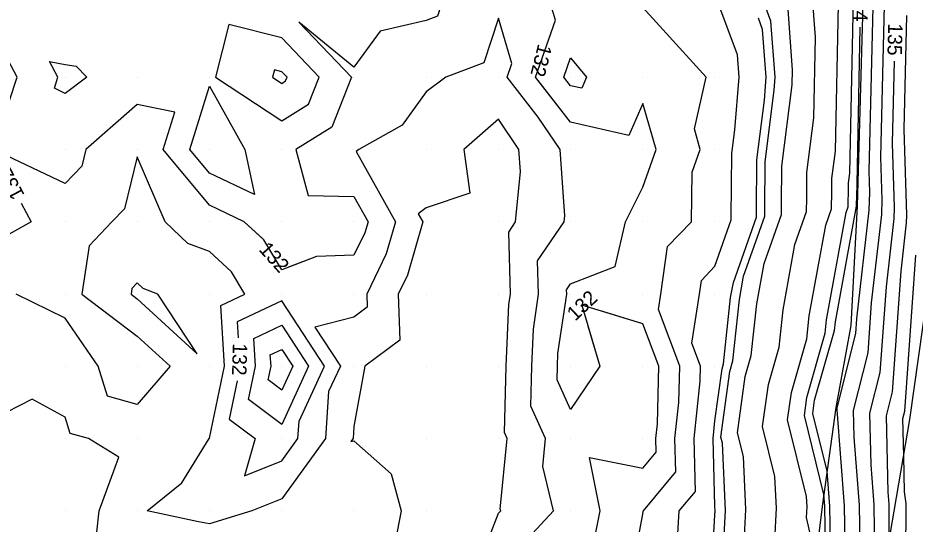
# Model space of a CAD drawing. Extents: x 2354170 to 2357230, y 866100 to 868290.
# Drawn here: x 2355193.4 to 2355317.7, y 866648.2 to 866718.2 of the extents above; entities that cross this region are included whole.
import ezdxf

# ---------------------------------------------------------------- set-up
doc = ezdxf.new("R2010")
doc.units = 0
for name, color, linetype in [('Default', 7, 'Continuous'), ('DTM Contours Major', 7, 'Continuous'), ('DTM Contours Major Text', 7, 'Continuous'), ('DTM Contours Minor', 7, 'Continuous'), ('DTM Contours Minor Text', 7, 'Continuous'), ('Exist DTM QL2 LIDAR Elevation Point', 7, 'Continuous'), ('PH Exist DTM Breakline', 7, 'Continuous')]:
    doc.layers.add(name, color=color, linetype=linetype)

msp = doc.modelspace()

# ---------------------------------------------------------------- linework, layer by layer
at = {"layer": 'Default'}
for points in [[(2355258.92, 866729.39), (2355250.04, 866729.94), (2355252.04, 866720.01), (2355251.53, 866718.45), (2355249.97, 866717.86), (2355243.61, 866716.37), (2355239.97, 866711.4), (2355232.35, 866717.63), (2355239.61, 866710.01), (2355236.89, 866703.1), (2355231.91, 866700.01), (2355233.63, 866693.66), (2355239.97, 866693.48), (2355241.92, 866690.01), (2355241.49, 866688.49), (2355239.97, 866685.37), (2355234.8, 866685.18), (2355230.89, 866683.71)], [(2355272.36, 866675.62), (2355274, 866670.01), (2355269.97, 866664.04), (2355268.1, 866668.13), (2355268.15, 866670.01), (2355268.22, 866671.76), (2355269.43, 866680.01), (2355269.41, 866680.57), (2355269.97, 866681.4), (2355276.16, 866683.82), (2355277.57, 866690.01), (2355279.97, 866694.79), (2355281.81, 866700.01), (2355279.97, 866706.39), (2355278.03, 866701.96), (2355269.97, 866703.77), (2355265.12, 866710.01), (2355267.86, 866717.89), (2355267.23, 866720.01), (2355263.01, 866725.42)], [(2355297.25, 866553.13), (2355300.24, 866582.15), (2355300.26, 866582.26), (2355300.27, 866582.39), (2355301.21, 866588.73), (2355306.04, 866611.83), (2355307.58, 866619.18), (2355308.04, 866625.57), (2355308.05, 866642.71), (2355307.91, 866650.72), (2355306.88, 866664), (2355306.88, 866664.27), (2355309.47, 866674.54), (2355309.62, 866676.57), (2355311.34, 866691.62), (2355311.4, 866694.07), (2355311.31, 866696.99), (2355311.96, 866723.59)], [(2355294.33, 866573.74), (2355295.03, 866580.6), (2355295.1, 866581.05), (2355295.1, 866581.08), (2355298.82, 866606.27), (2355299.72, 866610.59), (2355300.01, 866611.96), (2355300.98, 866625.13), (2355300.87, 866635.66), (2355300.17, 866637.53), (2355298.26, 866645.94), (2355298.49, 866650.36), (2355298.28, 866654.76), (2355296.56, 866661.7), (2355297.36, 866667.49), (2355298.84, 866672.67), (2355299.39, 866677.83), (2355301.04, 866686.87), (2355302.64, 866691.42), (2355302.68, 866693.28), (2355302.7, 866696.84), (2355303.65, 866704.38), (2355303.88, 866715.55), (2355303.44, 866721.66)], [(2355310.06, 866645.1), (2355309.96, 866650.79), (2355309.23, 866660.19), (2355309.15, 866663.91), (2355311.16, 866671.86), (2355311.66, 866678.78), (2355313.06, 866691.03), (2355313.11, 866693.03), (2355312.93, 866698.94), (2355313.49, 866721.91)], [(2355278.16, 866640.01), (2355279.97, 866649.54), (2355280.04, 866649.94), (2355280.05, 866650.01), (2355284.56, 866655.42), (2355284.43, 866660.01), (2355284.97, 866665), (2355285.08, 866670.01), (2355282.13, 866677.85), (2355282.47, 866680.01), (2355283.38, 866686.6), (2355286.72, 866690.01), (2355286.83, 866696.86), (2355287.93, 866700.01), (2355287.11, 866702.87), (2355288.76, 866710.01), (2355279.97, 866719.67)], [(2355284.74, 866645.24), (2355285.03, 866650.01), (2355287.28, 866652.7), (2355287.07, 866660.01), (2355287.93, 866667.96), (2355287.97, 866670.01), (2355286.77, 866673.21), (2355287.82, 866680.01), (2355288.08, 866681.9), (2355289.97, 866683.84), (2355292.23, 866690.26), (2355292.23, 866690.59), (2355292.29, 866699.43), (2355292.71, 866702.74), (2355293.3, 866710.01), (2355293.07, 866713.1), (2355290.52, 866720.01)], [(2355293.87, 866642.79), (2355294.25, 866650.19), (2355293.91, 866657.52), (2355293.09, 866660.81), (2355294.16, 866668.58), (2355295, 866671.52), (2355295.77, 866678.67), (2355296.78, 866684.23), (2355299.17, 866691.03), (2355299.2, 866692.38), (2355299.23, 866697.7), (2355300.66, 866708.97), (2355300.7, 866711.03), (2355300.05, 866720.04)], [(2355295.3, 866566.87), (2355296.77, 866581.11), (2355296.82, 866581.46), (2355296.83, 866581.52), (2355299.61, 866600.42), (2355301.83, 866611), (2355302.53, 866614.37), (2355304.03, 866634.73), (2355304.03, 866637.91), (2355303.93, 866643.44), (2355302.65, 866649.08), (2355302.73, 866650.54), (2355302.66, 866652), (2355300.03, 866662.59), (2355300.55, 866666.4), (2355302.68, 866673.82), (2355303.02, 866676.99), (2355305.31, 866689.52), (2355306.11, 866691.81), (2355306.16, 866694.17), (2355306.17, 866695.98), (2355306.65, 866699.79), (2355307.06, 866720.06)], [(2355227.36, 866687.64), (2355224.79, 866690.01), (2355219.97, 866692.3), (2355213.55, 866700.01), (2355215.16, 866705.19), (2355209.97, 866706.22), (2355202.85, 866700.01), (2355202.28, 866697.7), (2355199.97, 866695.29), (2355190.03, 866700.01), (2355189.99, 866700.03), (2355193.35, 866710.01), (2355189.97, 866716.28), (2355182.13, 866717.85), (2355186.45, 866710.01), (2355179.97, 866704.91), (2355179.55, 866703.6)], [(2355259.97, 866641.8), (2355267.61, 866650.01), (2355266.13, 866656.16), (2355266.5, 866660.01), (2355264.45, 866664.48), (2355264.61, 866670.01), (2355264.83, 866675.15), (2355265.53, 866680.01), (2355265.41, 866684.58), (2355269.08, 866690.01), (2355269.16, 866690.82), (2355268.53, 866700.01), (2355265.5, 866704.48), (2355261.2, 866710.01), (2355261.85, 866711.89), (2355259.97, 866718.19), (2355257.96, 866712.02), (2355252.69, 866710.01), (2355249.97, 866707.99), (2355246.63, 866703.35), (2355240.65, 866700.01), (2355240.26, 866699.72), (2355245.71, 866690.01), (2355244.43, 866685.55), (2355241.74, 866680.01), (2355241.81, 866678.18), (2355239.97, 866676.8), (2355234.54, 866675.44), (2355238.09, 866670.01), (2355236.47, 866666.5), (2355236.04, 866660.01), (2355229.97, 866651.67), (2355225.82, 866650.01), (2355219.97, 866648.21), (2355218.45, 866648.48), (2355211.33, 866650.01), (2355216.12, 866653.86), (2355219.93, 866660.01), (2355219.97, 866660.04), (2355222.06, 866670.01), (2355221.54, 866678.44), (2355224.85, 866680.01), (2355223.03, 866683.06), (2355219.97, 866685.87), (2355216.97, 866687), (2355213.83, 866690.01), (2355209.97, 866699.01), (2355208.18, 866691.8), (2355206.46, 866690.01), (2355203.3, 866686.68), (2355202.27, 866680.01), (2355209.97, 866674.18), (2355214.5, 866670.01), (2355209.97, 866664.71), (2355205.82, 866665.86), (2355204.53, 866670.01), (2355199.97, 866676.69), (2355193.18, 866680.01)], [(2355292.29, 866619.76), (2355292.72, 866623.48), (2355292.64, 866631.39), (2355289.97, 866638.53), (2355289.35, 866640.01), (2355289.44, 866640.54), (2355289.97, 866649.42), (2355290, 866650.01), (2355289.97, 866650.65), (2355289.71, 866660.01), (2355289.97, 866662.48), (2355290.96, 866669.67), (2355291.16, 866670.36), (2355292.14, 866679.51), (2355292.52, 866681.59), (2355295.7, 866690.65), (2355295.71, 866691.48), (2355295.76, 866698.57), (2355296.81, 866706.84), (2355297.07, 866710.01), (2355296.56, 866716.59), (2355295.98, 866718.16)], [(2355314.08, 866645.85), (2355314.08, 866649.9), (2355314.07, 866650.91), (2355313.94, 866652.59), (2355313.71, 866663.17), (2355314.54, 866666.49), (2355315.75, 866683.19), (2355316.51, 866689.86), (2355316.54, 866690.94), (2355316.17, 866702.84), (2355316.56, 866718.55)], [(2355233.69, 866706.29), (2355235.16, 866710.01), (2355229.97, 866715.45), (2355222.66, 866717.32), (2355220.78, 866710.01), (2355229.97, 866703.98), (2355233.69, 866706.29)], [(2355305.14, 866617.91), (2355306.04, 866630.15), (2355306.04, 866640.31), (2355305.86, 866650.66), (2355305.49, 866655.48), (2355303.5, 866663.48), (2355303.75, 866665.31), (2355306.52, 866674.98), (2355306.64, 866676.15), (2355309.57, 866692.16), (2355309.58, 866692.2), (2355309.64, 866695.07), (2355309.64, 866695.11), (2355309.65, 866695.21), (2355310.08, 866716.94)], [(2355269.05, 866710.01), (2355269.97, 866712.68), (2355272.19, 866710.01), (2355271.52, 866708.47), (2355269.97, 866708.81), (2355269.05, 866710.01)], [(2355198.98, 866710.01), (2355197.83, 866712.16), (2355199.97, 866711.76), (2355201.52, 866711.55), (2355202.97, 866710.01), (2355199.97, 866707.76), (2355198.48, 866708.51), (2355198.98, 866710.01)], [(2355310.63, 866612.65), (2355310.68, 866613.82), (2355311.67, 866618.57), (2355311.89, 866621.43), (2355312.08, 866623.79), (2355312.18, 866625.69), (2355312.07, 866634.11), (2355312.07, 866647.5), (2355312.02, 866650.85), (2355311.59, 866656.39), (2355311.43, 866663.54), (2355312.85, 866669.17), (2355313.71, 866680.98), (2355314.79, 866690.44), (2355314.83, 866691.98), (2355314.55, 866700.89), (2355314.83, 866712.23)], [(2355230.5, 866709.49), (2355230.7, 866710.01), (2355229.97, 866710.77), (2355228.95, 866711.03), (2355228.68, 866710.01), (2355229.97, 866709.16), (2355230.5, 866709.49)], [(2355217.24, 866700.01), (2355219.97, 866708.79), (2355224.88, 866700.01), (2355226.22, 866693.76), (2355219.97, 866696.73), (2355217.24, 866700.01)], [(2355256.23, 866640.01), (2355259.97, 866649.67), (2355260.29, 866650.01), (2355260.23, 866650.26), (2355261.18, 866660.01), (2355260.8, 866660.83), (2355261.07, 866670.01), (2355261.43, 866678.55), (2355261.64, 866680.01), (2355261.4, 866688.58), (2355262.36, 866690.01), (2355263.02, 866696.96), (2355262.81, 866700.01), (2355259.97, 866704.2), (2355255.18, 866700.01), (2355256, 866693.98), (2355249.97, 866691.93), (2355248.87, 866691.11), (2355249.49, 866690.01), (2355247.38, 866682.6), (2355246.11, 866680.01), (2355246.34, 866673.64), (2355241.5, 866670.01), (2355239.97, 866661.7), (2355239.86, 866660.01), (2355239.56, 866659.59), (2355239.97, 866659.7), (2355245.12, 866655.15), (2355246.51, 866650.01), (2355245.7, 866645.73)], [(2355193.88, 866692.59), (2355195.25, 866690.01), (2355189.97, 866687.04), (2355181.24, 866680.01), (2355181.49, 866678.49), (2355179.97, 866679.1)], [(2355317.82, 866614.89), (2355317.63, 866617.22), (2355317.45, 866618.87), (2355317.48, 866619.76), (2355317.38, 866620.38), (2355317.14, 866622.93), (2355317.14, 866623.54), (2355317.25, 866625.12), (2355317.14, 866626.53), (2355317.09, 866627.39), (2355317.04, 866628.33), (2355317.11, 866631.69), (2355316.88, 866632.82), (2355316.63, 866633.53), (2355316.66, 866634.38), (2355316.41, 866634.43), (2355316.32, 866643.57), (2355316.44, 866648.11), (2355316.46, 866651.04), (2355316.23, 866652.65), (2355316.1, 866657.59), (2355315.98, 866662.8), (2355316.24, 866663.8), (2355317.8, 866685.4)], [(2355218.27, 866671.71), (2355212.82, 866680.01), (2355210.76, 866680.79), (2355209.97, 866681.54), (2355209.23, 866680.75), (2355209.11, 866680.01), (2355209.97, 866679.35), (2355218.27, 866671.71)], [(2355232.22, 866660.01), (2355232.38, 866662.41), (2355235.89, 866670.01), (2355229.97, 866679.06), (2355223.82, 866676.16), (2355223.96, 866673.95)], [(2355277.19, 866594.33), (2355275.56, 866600.01), (2355274.31, 866604.34), (2355273.35, 866610.01), (2355273.47, 866616.51), (2355275.8, 866620.01), (2355274.25, 866624.28), (2355271.38, 866630.01), (2355271.42, 866631.45), (2355272.09, 866640.01), (2355272.58, 866642.62), (2355274.05, 866650.01), (2355272.58, 866657.4), (2355279.97, 866655.89), (2355281.84, 866658.14), (2355281.79, 866660.01), (2355282.01, 866662.04), (2355282.19, 866670.01), (2355279.97, 866675.89), (2355274.43, 866677.58)], [(2355226.35, 866670.01), (2355226.11, 866673.87), (2355229.97, 866675.7), (2355233.69, 866670.01), (2355229.97, 866661.97), (2355225.39, 866665.42), (2355226.35, 866670.01)], [(2355228.49, 866670.01), (2355228.39, 866671.59), (2355229.97, 866672.33), (2355231.49, 866670.01), (2355229.97, 866666.72), (2355228.1, 866668.13), (2355228.49, 866670.01)], [(2355223.78, 866668), (2355222.68, 866662.71), (2355226.27, 866660.01), (2355224.82, 866654.85), (2355229.97, 866656.93), (2355232.22, 866660.01)], [(2355204.06, 866644.1), (2355204.69, 866650.01), (2355207.42, 866657.45), (2355203.2, 866660.01), (2355200.67, 866660.71), (2355199.97, 866662.96), (2355195.42, 866665.45), (2355189.97, 866662.69)]]:
    msp.add_lwpolyline(points, dxfattribs=at)
at = {"layer": 'DTM Contours Major'}
msp.add_lwpolyline([(2355310.63, 866612.65), (2355310.68, 866613.82), (2355311.67, 866618.57), (2355311.89, 866621.43), (2355312.08, 866623.79), (2355312.18, 866625.69), (2355312.07, 866634.11), (2355312.07, 866647.5), (2355312.02, 866650.85), (2355311.59, 866656.39), (2355311.43, 866663.54), (2355312.85, 866669.17), (2355313.71, 866680.98), (2355314.79, 866690.44), (2355314.83, 866691.98), (2355314.55, 866700.89), (2355314.83, 866712.23)], dxfattribs=at)
at = {"layer": 'DTM Contours Minor'}
for points in [[(2355302.25, 866606.6), (2355303.23, 866611.28), (2355304.21, 866615.97), (2355305.37, 866631.68), (2355305.37, 866639.51), (2355305.18, 866650.64), (2355305.05, 866652.29), (2355302.35, 866663.19), (2355302.69, 866665.67), (2355305.24, 866674.59), (2355305.43, 866676.43), (2355308.15, 866691.28), (2355308.42, 866692.07), (2355308.48, 866694.77), (2355308.48, 866695.4), (2355308.65, 866696.74), (2355309.18, 866723.07)], [(2355266.9, 866715.13), (2355267.86, 866717.89), (2355267.23, 866720.01)], [(2355291.59, 866609.08), (2355290.98, 866610.18), (2355293.3, 866612.94), (2355294.13, 866620.12), (2355294.01, 866632.1), (2355291.17, 866639.72), (2355290.94, 866640.7), (2355291.42, 866650.07), (2355290.99, 866659.37), (2355290.78, 866660.21), (2355292.03, 866669.31), (2355292.44, 866670.75), (2355293.35, 866679.23), (2355293.94, 866682.47), (2355296.86, 866690.78), (2355296.87, 866691.78), (2355296.91, 866698.28), (2355298.17, 866708.2), (2355298.32, 866710.01), (2355297.72, 866717.76), (2355296.89, 866720.01)], [(2355251.53, 866718.45), (2355249.97, 866717.86), (2355243.61, 866716.37), (2355239.97, 866711.4), (2355232.35, 866717.63), (2355239.61, 866710.01), (2355236.89, 866703.1), (2355231.91, 866700.01), (2355233.63, 866693.66), (2355239.97, 866693.48), (2355241.92, 866690.01), (2355241.49, 866688.49), (2355239.97, 866685.37), (2355234.8, 866685.18), (2355229.97, 866683.37), (2355227.49, 866687.52), (2355224.79, 866690.01), (2355219.97, 866692.3), (2355213.55, 866700.01), (2355215.16, 866705.19), (2355209.97, 866706.22), (2355202.85, 866700.01), (2355202.28, 866697.7), (2355199.97, 866695.29), (2355190.03, 866700.01)], [(2355272.58, 866642.62), (2355274.05, 866650.01), (2355272.58, 866657.4), (2355279.97, 866655.89), (2355281.84, 866658.14), (2355281.79, 866660.01), (2355282.01, 866662.04), (2355282.19, 866670.01), (2355279.97, 866675.89), (2355271.52, 866678.46), (2355274, 866670.01), (2355269.97, 866664.04), (2355268.1, 866668.13), (2355268.15, 866670.01), (2355268.22, 866671.76), (2355269.43, 866680.01), (2355269.41, 866680.57), (2355269.97, 866681.4), (2355276.16, 866683.82), (2355277.57, 866690.01), (2355279.97, 866694.79), (2355281.81, 866700.01), (2355279.97, 866706.39), (2355278.03, 866701.96), (2355269.97, 866703.77), (2355265.48, 866709.55)], [(2355193.88, 866692.59), (2355195.25, 866690.01), (2355189.97, 866687.04), (2355181.24, 866680.01), (2355181.49, 866678.49), (2355179.97, 866679.1)], [(2355232.22, 866660.01), (2355232.38, 866662.41), (2355235.89, 866670.01), (2355229.97, 866679.06), (2355223.82, 866676.16), (2355223.96, 866673.95)], [(2355223.78, 866668), (2355222.68, 866662.71), (2355226.27, 866660.01), (2355224.82, 866654.85), (2355229.97, 866656.93), (2355232.22, 866660.01)]]:
    msp.add_lwpolyline(points, dxfattribs=at)
at = {"layer": 'Exist DTM QL2 LIDAR Elevation Point'}
for p, q in [((2355199.97, 866710.01), (2355199.97, 866710.01)), ((2355209.97, 866710.01), (2355209.97, 866710.01)), ((2355219.97, 866710.01), (2355219.97, 866710.01)), ((2355229.97, 866710.01), (2355229.97, 866710.01)), ((2355239.97, 866710.01), (2355239.97, 866710.01)), ((2355249.97, 866710.01), (2355249.97, 866710.01)), ((2355259.97, 866710.01), (2355259.97, 866710.01)), ((2355269.97, 866710.01), (2355269.97, 866710.01)), ((2355279.97, 866710.01), (2355279.97, 866710.01)), ((2355289.97, 866710.01), (2355289.97, 866710.01)), ((2355299.97, 866710.01), (2355299.97, 866710.01)), ((2355199.97, 866700.01), (2355199.97, 866700.01)), ((2355209.97, 866700.01), (2355209.97, 866700.01)), ((2355219.97, 866700.01), (2355219.97, 866700.01)), ((2355229.97, 866700.01), (2355229.97, 866700.01)), ((2355239.97, 866700.01), (2355239.97, 866700.01)), ((2355249.97, 866700.01), (2355249.97, 866700.01)), ((2355259.97, 866700.01), (2355259.97, 866700.01)), ((2355269.97, 866700.01), (2355269.97, 866700.01)), ((2355279.97, 866700.01), (2355279.97, 866700.01)), ((2355289.97, 866700.01), (2355289.97, 866700.01)), ((2355199.97, 866690.01), (2355199.97, 866690.01)), ((2355209.97, 866690.01), (2355209.97, 866690.01)), ((2355219.97, 866690.01), (2355219.97, 866690.01)), ((2355229.97, 866690.01), (2355229.97, 866690.01)), ((2355239.97, 866690.01), (2355239.97, 866690.01)), ((2355249.97, 866690.01), (2355249.97, 866690.01)), ((2355259.97, 866690.01), (2355259.97, 866690.01)), ((2355269.97, 866690.01), (2355269.97, 866690.01)), ((2355279.97, 866690.01), (2355279.97, 866690.01)), ((2355289.97, 866690.01), (2355289.97, 866690.01)), ((2355199.97, 866680.01), (2355199.97, 866680.01)), ((2355209.97, 866680.01), (2355209.97, 866680.01)), ((2355219.97, 866680.01), (2355219.97, 866680.01)), ((2355229.97, 866680.01), (2355229.97, 866680.01)), ((2355239.97, 866680.01), (2355239.97, 866680.01)), ((2355249.97, 866680.01), (2355249.97, 866680.01)), ((2355259.97, 866680.01), (2355259.97, 866680.01)), ((2355269.97, 866680.01), (2355269.97, 866680.01)), ((2355279.97, 866680.01), (2355279.97, 866680.01)), ((2355289.97, 866680.01), (2355289.97, 866680.01)), ((2355199.97, 866670.01), (2355199.97, 866670.01)), ((2355209.97, 866670.01), (2355209.97, 866670.01)), ((2355219.97, 866670.01), (2355219.97, 866670.01)), ((2355229.97, 866670.01), (2355229.97, 866670.01)), ((2355239.97, 866670.01), (2355239.97, 866670.01)), ((2355249.97, 866670.01), (2355249.97, 866670.01)), ((2355259.97, 866670.01), (2355259.97, 866670.01)), ((2355269.97, 866670.01), (2355269.97, 866670.01)), ((2355279.97, 866670.01), (2355279.97, 866670.01)), ((2355289.97, 866670.01), (2355289.97, 866670.01)), ((2355199.97, 866660.01), (2355199.97, 866660.01)), ((2355209.97, 866660.01), (2355209.97, 866660.01)), ((2355219.97, 866660.01), (2355219.97, 866660.01)), ((2355229.97, 866660.01), (2355229.97, 866660.01)), ((2355239.97, 866660.01), (2355239.97, 866660.01)), ((2355249.97, 866660.01), (2355249.97, 866660.01)), ((2355259.97, 866660.01), (2355259.97, 866660.01)), ((2355269.97, 866660.01), (2355269.97, 866660.01)), ((2355279.97, 866660.01), (2355279.97, 866660.01)), ((2355289.97, 866660.01), (2355289.97, 866660.01)), ((2355199.97, 866650.01), (2355199.97, 866650.01)), ((2355209.97, 866650.01), (2355209.97, 866650.01)), ((2355219.97, 866650.01), (2355219.97, 866650.01)), ((2355229.97, 866650.01), (2355229.97, 866650.01)), ((2355239.97, 866650.01), (2355239.97, 866650.01)), ((2355249.97, 866650.01), (2355249.97, 866650.01)), ((2355259.97, 866650.01), (2355259.97, 866650.01)), ((2355269.97, 866650.01), (2355269.97, 866650.01)), ((2355279.97, 866650.01), (2355279.97, 866650.01)), ((2355289.97, 866650.01), (2355289.97, 866650.01))]:
    msp.add_line(p, q, dxfattribs=at)
at = {"layer": 'PH Exist DTM Breakline'}
for points in [[(2355312.05, 866755.45), (2355310.59, 866725.08), (2355309.64, 866692.2), (2355308.77, 866675.65), (2355306.69, 866664.3), (2355304.82, 866650.63), (2355303.11, 866636.82), (2355298.27, 866610.3), (2355293.42, 866580.12), (2355287.51, 866544.37), (2355280.97, 866513.44), (2355273.38, 866486.51), (2355262.84, 866454.97), (2355248.32, 866418.02), (2355229.84, 866373.38), (2355221.15, 866356.91)], [(2355207.55, 866297.67), (2355225.07, 866335.02), (2355245.68, 866380), (2355260.22, 866424.77), (2355273.65, 866466.64), (2355281.78, 866490.34), (2355287.69, 866512.79), (2355295.16, 866540.2), (2355297.27, 866553.04), (2355302.01, 866582.83), (2355309.88, 866621.38), (2355316.96, 866662.64), (2355320.62, 866688.45), (2355323.2, 866711.28), (2355324.91, 866739.02), (2355325.36, 866751.62)]]:
    msp.add_lwpolyline(points, dxfattribs=at)

# ---------------------------------------------------------------- texts
at = {"layer": 'Default'}
for s, rotation, p in [('134', 268.852, (2355309.19, 866722.2)), ('135', 268.6014, (2355313.96, 866717.49)), ('132', 117.9217, (2355194.41, 866693.72)), ('132', 311.9724, (2355226.7, 866686.1)), ('132', 43.2844, (2355270.61, 866676.18)), ('132', 268.3037, (2355223.21, 866673.22))]:
    msp.add_text(s, height=2, rotation=rotation, dxfattribs=at).set_placement(p)
at = {"layer": 'DTM Contours Major Text'}
msp.add_text('135', height=2, rotation=268.6014, dxfattribs=at).set_placement((2355313.96, 866717.49))
at = {"layer": 'DTM Contours Minor Text'}
for rotation, p in [(255.7338, (2355265.5, 866714.71)), (117.9217, (2355194.41, 866693.72)), (268.3037, (2355223.21, 866673.22))]:
    msp.add_text('132', height=2, rotation=rotation, dxfattribs=at).set_placement(p)

doc.saveas('drawing.dxf')
